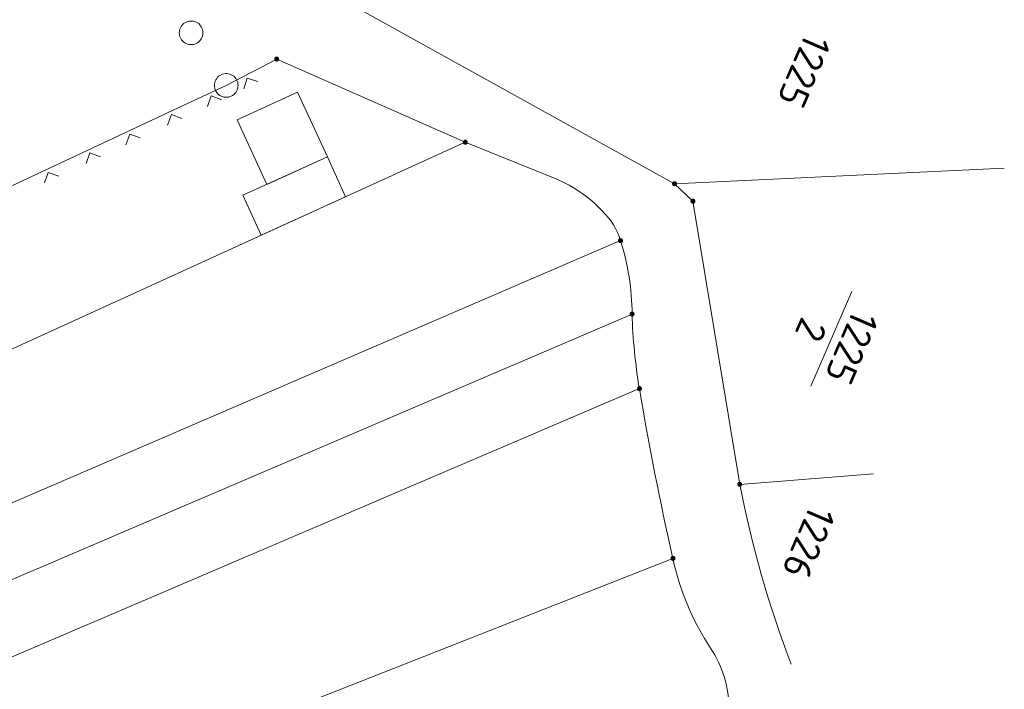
# Model space of a CAD drawing. Header units: metres. Extents: x 3425540 to 3446143, y 5432760 to 5444637.
# Tile 475 of 656: x 3436899 to 3436962, y 5443441 to 5443484. Entities that reach past the tile are written whole.
import ezdxf
from ezdxf.enums import TextEntityAlignment as Align

# ---------------------------------------------------------------- set-up
doc = ezdxf.new("R2010")
doc.units = ezdxf.units.M
doc.layers.add('B_Bestand', color=9, linetype='Continuous', lineweight=18)
doc.layers.add('B_Flurgrenzen', color=9, linetype='Continuous', lineweight=18)
doc.styles.get("Standard").update_dxf_attribs({"font": 'isocpeur.ttf'})

msp = doc.modelspace()

# ---------------------------------------------------------------- linework, layer by layer
at = {"layer": 'B_Bestand'}
for points in [[(3436913.002, 5443477.32), (3436916.826, 5443479.075), (3436918.708, 5443474.975)], [(3436918.708, 5443474.975), (3436914.884, 5443473.22), (3436913.002, 5443477.32)], [(3436913.371, 5443472.543), (3436918.708, 5443474.975), (3436919.858, 5443472.452)], [(3436919.858, 5443472.452), (3436914.521, 5443470.02), (3436913.371, 5443472.543)]]:
    msp.add_lwpolyline(points, dxfattribs=at)
at = {"layer": 'B_Flurgrenzen'}
for p, q in [((3436917.335, 5443486.209), (3436940.658, 5443473.278)), ((3436912.316, 5443479.494), (3436915.505, 5443481.158)), ((3436915.505, 5443481.158), (3436927.431, 5443475.904)), ((3436913.634, 5443479.956), (3436913.422, 5443479.281)), ((3436914.308, 5443479.744), (3436913.634, 5443479.956)), ((3436909.633, 5443478.235), (3436912.316, 5443479.494)), ((3436911.367, 5443478.827), (3436911.127, 5443478.162)), ((3436912.032, 5443478.587), (3436911.367, 5443478.827)), ((3436904.202, 5443475.685), (3436909.633, 5443478.235)), ((3436908.85, 5443477.646), (3436908.61, 5443476.981)), ((3436909.515, 5443477.406), (3436908.85, 5443477.646)), ((3436906.215, 5443476.409), (3436905.975, 5443475.744)), ((3436906.88, 5443476.169), (3436906.215, 5443476.409)), ((3436927.431, 5443475.904), (3436813.46, 5443423.956)), ((3436898.771, 5443473.135), (3436904.202, 5443475.685)), ((3436927.431, 5443475.904), (3436932.895, 5443473.694)), ((3436903.698, 5443475.227), (3436903.458, 5443474.562)), ((3436904.363, 5443474.987), (3436903.698, 5443475.227)), ((3436901.064, 5443473.99), (3436900.824, 5443473.325)), ((3436901.729, 5443473.75), (3436901.064, 5443473.99)), ((3436940.658, 5443473.278), (3436961.504, 5443474.253)), ((3436940.658, 5443473.278), (3436941.819, 5443472.174)), ((3436941.819, 5443472.174), (3436944.778, 5443454.263)), ((3436818.592, 5443418.533), (3436937.242, 5443469.677)), ((3436951.873, 5443466.463), (3436949.279, 5443460.469)), ((3436820.922, 5443414.893), (3436937.972, 5443465.03)), ((3436823.36, 5443411.071), (3436938.436, 5443460.317)), ((3436944.778, 5443454.263), (3436953.229, 5443454.938)), ((3436827.397, 5443405.047), (3436940.559, 5443449.578))]:
    msp.add_line(p, q, dxfattribs=at)
for points in [[(3436910.848, 5443482.822), (3436910.842, 5443482.916), (3436910.824, 5443483.005), (3436910.795, 5443483.1), (3436910.754, 5443483.182), (3436910.7, 5443483.259), (3436910.641, 5443483.336), (3436910.576, 5443483.401), (3436910.5, 5443483.454), (3436910.417, 5443483.501), (3436910.328, 5443483.531), (3436910.24, 5443483.554), (3436910.145, 5443483.566), (3436910.051, 5443483.566), (3436909.956, 5443483.554), (3436909.868, 5443483.531), (3436909.779, 5443483.501), (3436909.696, 5443483.454), (3436909.62, 5443483.401), (3436909.555, 5443483.336), (3436909.496, 5443483.259), (3436909.442, 5443483.182), (3436909.401, 5443483.1), (3436909.372, 5443483.005), (3436909.354, 5443482.916), (3436909.348, 5443482.822), (3436909.354, 5443482.728), (3436909.372, 5443482.639), (3436909.401, 5443482.544), (3436909.442, 5443482.462), (3436909.496, 5443482.385), (3436909.555, 5443482.308), (3436909.62, 5443482.243), (3436909.696, 5443482.19), (3436909.779, 5443482.143), (3436909.868, 5443482.113), (3436909.956, 5443482.09), (3436910.051, 5443482.078), (3436910.145, 5443482.078), (3436910.24, 5443482.09), (3436910.328, 5443482.113), (3436910.417, 5443482.143), (3436910.5, 5443482.19), (3436910.576, 5443482.243), (3436910.641, 5443482.308), (3436910.7, 5443482.385), (3436910.754, 5443482.462), (3436910.795, 5443482.544), (3436910.824, 5443482.639), (3436910.842, 5443482.728), (3436910.848, 5443482.822)], [(3436915.63, 5443481.158), (3436915.629, 5443481.174), (3436915.626, 5443481.189), (3436915.621, 5443481.204), (3436915.614, 5443481.218), (3436915.606, 5443481.232), (3436915.597, 5443481.244), (3436915.585, 5443481.254), (3436915.572, 5443481.263), (3436915.558, 5443481.271), (3436915.543, 5443481.277), (3436915.529, 5443481.281), (3436915.513, 5443481.283), (3436915.497, 5443481.283), (3436915.481, 5443481.281), (3436915.467, 5443481.277), (3436915.452, 5443481.271), (3436915.438, 5443481.263), (3436915.425, 5443481.254), (3436915.413, 5443481.244), (3436915.404, 5443481.232), (3436915.396, 5443481.218), (3436915.389, 5443481.204), (3436915.384, 5443481.189), (3436915.381, 5443481.174), (3436915.38, 5443481.158), (3436915.381, 5443481.142), (3436915.384, 5443481.127), (3436915.389, 5443481.112), (3436915.396, 5443481.098), (3436915.404, 5443481.084), (3436915.413, 5443481.072), (3436915.425, 5443481.062), (3436915.438, 5443481.053), (3436915.452, 5443481.045), (3436915.467, 5443481.039), (3436915.481, 5443481.035), (3436915.497, 5443481.033), (3436915.513, 5443481.033), (3436915.529, 5443481.035), (3436915.543, 5443481.039), (3436915.558, 5443481.045), (3436915.572, 5443481.053), (3436915.585, 5443481.062), (3436915.597, 5443481.072), (3436915.606, 5443481.084), (3436915.614, 5443481.098), (3436915.621, 5443481.112), (3436915.626, 5443481.127), (3436915.629, 5443481.142), (3436915.63, 5443481.158)], [(3436915.605, 5443481.158), (3436915.604, 5443481.172), (3436915.601, 5443481.186), (3436915.597, 5443481.198), (3436915.591, 5443481.211), (3436915.582, 5443481.223), (3436915.572, 5443481.233), (3436915.561, 5443481.242), (3436915.549, 5443481.249), (3436915.536, 5443481.253), (3436915.523, 5443481.256), (3436915.509, 5443481.258), (3436915.494, 5443481.257), (3436915.48, 5443481.255), (3436915.468, 5443481.252), (3436915.455, 5443481.245), (3436915.443, 5443481.237), (3436915.433, 5443481.228), (3436915.423, 5443481.217), (3436915.416, 5443481.205), (3436915.411, 5443481.192), (3436915.407, 5443481.179), (3436915.405, 5443481.165), (3436915.405, 5443481.151), (3436915.407, 5443481.137), (3436915.411, 5443481.124), (3436915.416, 5443481.111), (3436915.423, 5443481.099), (3436915.433, 5443481.088), (3436915.443, 5443481.079), (3436915.455, 5443481.071), (3436915.468, 5443481.064), (3436915.48, 5443481.061), (3436915.494, 5443481.059), (3436915.509, 5443481.058), (3436915.523, 5443481.06), (3436915.536, 5443481.063), (3436915.549, 5443481.067), (3436915.561, 5443481.074), (3436915.572, 5443481.083), (3436915.582, 5443481.093), (3436915.591, 5443481.105), (3436915.597, 5443481.118), (3436915.601, 5443481.13), (3436915.604, 5443481.144), (3436915.605, 5443481.158)], [(3436915.581, 5443481.158), (3436915.58, 5443481.17), (3436915.577, 5443481.182), (3436915.572, 5443481.193), (3436915.566, 5443481.203), (3436915.557, 5443481.213), (3436915.548, 5443481.22), (3436915.537, 5443481.227), (3436915.526, 5443481.231), (3436915.514, 5443481.233), (3436915.502, 5443481.234), (3436915.49, 5443481.232), (3436915.478, 5443481.229), (3436915.468, 5443481.224), (3436915.457, 5443481.217), (3436915.448, 5443481.208), (3436915.441, 5443481.198), (3436915.435, 5443481.188), (3436915.431, 5443481.176), (3436915.429, 5443481.164), (3436915.429, 5443481.152), (3436915.431, 5443481.14), (3436915.435, 5443481.128), (3436915.441, 5443481.118), (3436915.448, 5443481.108), (3436915.457, 5443481.099), (3436915.467, 5443481.092), (3436915.478, 5443481.087), (3436915.49, 5443481.084), (3436915.502, 5443481.082), (3436915.514, 5443481.083), (3436915.526, 5443481.085), (3436915.537, 5443481.089), (3436915.548, 5443481.096), (3436915.557, 5443481.103), (3436915.566, 5443481.113), (3436915.572, 5443481.123), (3436915.577, 5443481.134), (3436915.58, 5443481.146), (3436915.581, 5443481.158)], [(3436915.556, 5443481.158), (3436915.555, 5443481.168), (3436915.552, 5443481.178), (3436915.547, 5443481.187), (3436915.541, 5443481.194), (3436915.534, 5443481.2), (3436915.525, 5443481.205), (3436915.515, 5443481.208), (3436915.505, 5443481.209), (3436915.495, 5443481.208), (3436915.485, 5443481.205), (3436915.476, 5443481.2), (3436915.469, 5443481.194), (3436915.463, 5443481.187), (3436915.458, 5443481.178), (3436915.455, 5443481.168), (3436915.454, 5443481.158), (3436915.455, 5443481.148), (3436915.458, 5443481.138), (3436915.463, 5443481.129), (3436915.469, 5443481.122), (3436915.476, 5443481.116), (3436915.485, 5443481.111), (3436915.495, 5443481.108), (3436915.505, 5443481.107), (3436915.515, 5443481.108), (3436915.525, 5443481.111), (3436915.534, 5443481.116), (3436915.541, 5443481.122), (3436915.547, 5443481.129), (3436915.552, 5443481.138), (3436915.555, 5443481.148), (3436915.556, 5443481.158)], [(3436915.532, 5443481.158), (3436915.531, 5443481.165), (3436915.528, 5443481.172), (3436915.523, 5443481.178), (3436915.517, 5443481.182), (3436915.51, 5443481.184), (3436915.503, 5443481.185), (3436915.496, 5443481.183), (3436915.489, 5443481.18), (3436915.484, 5443481.175), (3436915.48, 5443481.169), (3436915.478, 5443481.162), (3436915.478, 5443481.154), (3436915.48, 5443481.147), (3436915.484, 5443481.141), (3436915.489, 5443481.136), (3436915.496, 5443481.133), (3436915.503, 5443481.131), (3436915.51, 5443481.132), (3436915.517, 5443481.134), (3436915.523, 5443481.138), (3436915.528, 5443481.144), (3436915.531, 5443481.151), (3436915.532, 5443481.158)], [(3436913.066, 5443479.494), (3436913.06, 5443479.588), (3436913.042, 5443479.677), (3436913.013, 5443479.772), (3436912.972, 5443479.854), (3436912.918, 5443479.931), (3436912.859, 5443480.008), (3436912.794, 5443480.073), (3436912.718, 5443480.126), (3436912.635, 5443480.173), (3436912.546, 5443480.203), (3436912.458, 5443480.226), (3436912.363, 5443480.238), (3436912.269, 5443480.238), (3436912.174, 5443480.226), (3436912.086, 5443480.203), (3436911.997, 5443480.173), (3436911.914, 5443480.126), (3436911.838, 5443480.073), (3436911.773, 5443480.008), (3436911.714, 5443479.931), (3436911.66, 5443479.854), (3436911.619, 5443479.772), (3436911.59, 5443479.677), (3436911.572, 5443479.588), (3436911.566, 5443479.494), (3436911.572, 5443479.4), (3436911.59, 5443479.311), (3436911.619, 5443479.216), (3436911.66, 5443479.134), (3436911.714, 5443479.057), (3436911.773, 5443478.98), (3436911.838, 5443478.915), (3436911.914, 5443478.862), (3436911.997, 5443478.815), (3436912.086, 5443478.785), (3436912.174, 5443478.762), (3436912.269, 5443478.75), (3436912.363, 5443478.75), (3436912.458, 5443478.762), (3436912.546, 5443478.785), (3436912.635, 5443478.815), (3436912.718, 5443478.862), (3436912.794, 5443478.915), (3436912.859, 5443478.98), (3436912.918, 5443479.057), (3436912.972, 5443479.134), (3436913.013, 5443479.216), (3436913.042, 5443479.311), (3436913.06, 5443479.4), (3436913.066, 5443479.494)], [(3436927.556, 5443475.904), (3436927.555, 5443475.92), (3436927.552, 5443475.935), (3436927.547, 5443475.95), (3436927.54, 5443475.964), (3436927.532, 5443475.978), (3436927.523, 5443475.99), (3436927.511, 5443476), (3436927.498, 5443476.009), (3436927.484, 5443476.017), (3436927.469, 5443476.023), (3436927.455, 5443476.027), (3436927.439, 5443476.029), (3436927.423, 5443476.029), (3436927.407, 5443476.027), (3436927.393, 5443476.023), (3436927.378, 5443476.017), (3436927.364, 5443476.009), (3436927.351, 5443476), (3436927.339, 5443475.99), (3436927.33, 5443475.978), (3436927.322, 5443475.964), (3436927.315, 5443475.95), (3436927.31, 5443475.935), (3436927.307, 5443475.92), (3436927.306, 5443475.904), (3436927.307, 5443475.888), (3436927.31, 5443475.873), (3436927.315, 5443475.858), (3436927.322, 5443475.844), (3436927.33, 5443475.83), (3436927.339, 5443475.818), (3436927.351, 5443475.808), (3436927.364, 5443475.799), (3436927.378, 5443475.791), (3436927.393, 5443475.785), (3436927.407, 5443475.781), (3436927.423, 5443475.779), (3436927.439, 5443475.779), (3436927.455, 5443475.781), (3436927.469, 5443475.785), (3436927.484, 5443475.791), (3436927.498, 5443475.799), (3436927.511, 5443475.808), (3436927.523, 5443475.818), (3436927.532, 5443475.83), (3436927.54, 5443475.844), (3436927.547, 5443475.858), (3436927.552, 5443475.873), (3436927.555, 5443475.888), (3436927.556, 5443475.904)], [(3436927.531, 5443475.904), (3436927.53, 5443475.918), (3436927.527, 5443475.932), (3436927.523, 5443475.944), (3436927.517, 5443475.957), (3436927.508, 5443475.969), (3436927.498, 5443475.979), (3436927.487, 5443475.988), (3436927.475, 5443475.995), (3436927.462, 5443475.999), (3436927.449, 5443476.002), (3436927.435, 5443476.004), (3436927.42, 5443476.003), (3436927.406, 5443476.001), (3436927.394, 5443475.998), (3436927.381, 5443475.991), (3436927.369, 5443475.983), (3436927.359, 5443475.974), (3436927.349, 5443475.963), (3436927.342, 5443475.951), (3436927.337, 5443475.938), (3436927.333, 5443475.925), (3436927.331, 5443475.911), (3436927.331, 5443475.897), (3436927.333, 5443475.883), (3436927.337, 5443475.87), (3436927.342, 5443475.857), (3436927.349, 5443475.845), (3436927.359, 5443475.834), (3436927.369, 5443475.825), (3436927.381, 5443475.817), (3436927.394, 5443475.81), (3436927.406, 5443475.807), (3436927.42, 5443475.805), (3436927.435, 5443475.804), (3436927.449, 5443475.806), (3436927.462, 5443475.809), (3436927.475, 5443475.813), (3436927.487, 5443475.82), (3436927.498, 5443475.829), (3436927.508, 5443475.839), (3436927.517, 5443475.851), (3436927.523, 5443475.864), (3436927.527, 5443475.876), (3436927.53, 5443475.89), (3436927.531, 5443475.904)], [(3436927.507, 5443475.904), (3436927.506, 5443475.916), (3436927.503, 5443475.928), (3436927.498, 5443475.939), (3436927.492, 5443475.949), (3436927.483, 5443475.959), (3436927.474, 5443475.966), (3436927.463, 5443475.973), (3436927.452, 5443475.977), (3436927.44, 5443475.979), (3436927.428, 5443475.98), (3436927.416, 5443475.978), (3436927.404, 5443475.975), (3436927.394, 5443475.97), (3436927.383, 5443475.963), (3436927.374, 5443475.954), (3436927.367, 5443475.944), (3436927.361, 5443475.934), (3436927.357, 5443475.922), (3436927.355, 5443475.91), (3436927.355, 5443475.898), (3436927.357, 5443475.886), (3436927.361, 5443475.874), (3436927.367, 5443475.864), (3436927.374, 5443475.854), (3436927.383, 5443475.845), (3436927.393, 5443475.838), (3436927.404, 5443475.833), (3436927.416, 5443475.83), (3436927.428, 5443475.828), (3436927.44, 5443475.829), (3436927.452, 5443475.831), (3436927.463, 5443475.835), (3436927.474, 5443475.842), (3436927.483, 5443475.849), (3436927.492, 5443475.859), (3436927.498, 5443475.869), (3436927.503, 5443475.88), (3436927.506, 5443475.892), (3436927.507, 5443475.904)], [(3436927.482, 5443475.904), (3436927.481, 5443475.914), (3436927.478, 5443475.924), (3436927.473, 5443475.933), (3436927.467, 5443475.94), (3436927.46, 5443475.946), (3436927.451, 5443475.951), (3436927.441, 5443475.954), (3436927.431, 5443475.955), (3436927.421, 5443475.954), (3436927.411, 5443475.951), (3436927.402, 5443475.946), (3436927.395, 5443475.94), (3436927.389, 5443475.933), (3436927.384, 5443475.924), (3436927.381, 5443475.914), (3436927.38, 5443475.904), (3436927.381, 5443475.894), (3436927.384, 5443475.884), (3436927.389, 5443475.875), (3436927.395, 5443475.868), (3436927.402, 5443475.862), (3436927.411, 5443475.857), (3436927.421, 5443475.854), (3436927.431, 5443475.853), (3436927.441, 5443475.854), (3436927.451, 5443475.857), (3436927.46, 5443475.862), (3436927.467, 5443475.868), (3436927.473, 5443475.875), (3436927.478, 5443475.884), (3436927.481, 5443475.894), (3436927.482, 5443475.904)], [(3436927.458, 5443475.904), (3436927.457, 5443475.911), (3436927.454, 5443475.918), (3436927.449, 5443475.924), (3436927.443, 5443475.928), (3436927.436, 5443475.93), (3436927.429, 5443475.931), (3436927.422, 5443475.929), (3436927.415, 5443475.926), (3436927.41, 5443475.921), (3436927.406, 5443475.915), (3436927.404, 5443475.908), (3436927.404, 5443475.9), (3436927.406, 5443475.893), (3436927.41, 5443475.887), (3436927.415, 5443475.882), (3436927.422, 5443475.879), (3436927.429, 5443475.877), (3436927.436, 5443475.878), (3436927.443, 5443475.88), (3436927.449, 5443475.884), (3436927.454, 5443475.89), (3436927.457, 5443475.897), (3436927.458, 5443475.904)], [(3436940.783, 5443473.278), (3436940.782, 5443473.294), (3436940.779, 5443473.309), (3436940.774, 5443473.324), (3436940.767, 5443473.338), (3436940.759, 5443473.352), (3436940.75, 5443473.364), (3436940.738, 5443473.374), (3436940.725, 5443473.383), (3436940.711, 5443473.391), (3436940.696, 5443473.397), (3436940.682, 5443473.401), (3436940.666, 5443473.403), (3436940.65, 5443473.403), (3436940.634, 5443473.401), (3436940.62, 5443473.397), (3436940.605, 5443473.391), (3436940.591, 5443473.383), (3436940.578, 5443473.374), (3436940.566, 5443473.364), (3436940.557, 5443473.352), (3436940.549, 5443473.338), (3436940.542, 5443473.324), (3436940.537, 5443473.309), (3436940.534, 5443473.294), (3436940.533, 5443473.278), (3436940.534, 5443473.262), (3436940.537, 5443473.247), (3436940.542, 5443473.232), (3436940.549, 5443473.218), (3436940.557, 5443473.204), (3436940.566, 5443473.192), (3436940.578, 5443473.182), (3436940.591, 5443473.173), (3436940.605, 5443473.165), (3436940.62, 5443473.159), (3436940.634, 5443473.155), (3436940.65, 5443473.153), (3436940.666, 5443473.153), (3436940.682, 5443473.155), (3436940.696, 5443473.159), (3436940.711, 5443473.165), (3436940.725, 5443473.173), (3436940.738, 5443473.182), (3436940.75, 5443473.192), (3436940.759, 5443473.204), (3436940.767, 5443473.218), (3436940.774, 5443473.232), (3436940.779, 5443473.247), (3436940.782, 5443473.262), (3436940.783, 5443473.278)], [(3436940.758, 5443473.278), (3436940.757, 5443473.292), (3436940.754, 5443473.306), (3436940.75, 5443473.318), (3436940.744, 5443473.331), (3436940.735, 5443473.343), (3436940.725, 5443473.353), (3436940.714, 5443473.362), (3436940.702, 5443473.369), (3436940.689, 5443473.373), (3436940.676, 5443473.376), (3436940.662, 5443473.378), (3436940.647, 5443473.377), (3436940.633, 5443473.375), (3436940.621, 5443473.372), (3436940.608, 5443473.365), (3436940.596, 5443473.357), (3436940.586, 5443473.348), (3436940.576, 5443473.337), (3436940.569, 5443473.325), (3436940.564, 5443473.312), (3436940.56, 5443473.299), (3436940.558, 5443473.285), (3436940.558, 5443473.271), (3436940.56, 5443473.257), (3436940.564, 5443473.244), (3436940.569, 5443473.231), (3436940.576, 5443473.219), (3436940.586, 5443473.208), (3436940.596, 5443473.199), (3436940.608, 5443473.191), (3436940.621, 5443473.184), (3436940.633, 5443473.181), (3436940.647, 5443473.179), (3436940.662, 5443473.178), (3436940.676, 5443473.18), (3436940.689, 5443473.183), (3436940.702, 5443473.187), (3436940.714, 5443473.194), (3436940.725, 5443473.203), (3436940.735, 5443473.213), (3436940.744, 5443473.225), (3436940.75, 5443473.238), (3436940.754, 5443473.25), (3436940.757, 5443473.264), (3436940.758, 5443473.278)], [(3436940.734, 5443473.278), (3436940.733, 5443473.29), (3436940.73, 5443473.302), (3436940.725, 5443473.313), (3436940.719, 5443473.323), (3436940.71, 5443473.333), (3436940.701, 5443473.34), (3436940.69, 5443473.347), (3436940.679, 5443473.351), (3436940.667, 5443473.353), (3436940.655, 5443473.354), (3436940.643, 5443473.352), (3436940.631, 5443473.349), (3436940.621, 5443473.344), (3436940.61, 5443473.337), (3436940.601, 5443473.328), (3436940.594, 5443473.318), (3436940.588, 5443473.308), (3436940.584, 5443473.296), (3436940.582, 5443473.284), (3436940.582, 5443473.272), (3436940.584, 5443473.26), (3436940.588, 5443473.248), (3436940.594, 5443473.238), (3436940.601, 5443473.228), (3436940.61, 5443473.219), (3436940.62, 5443473.212), (3436940.631, 5443473.207), (3436940.643, 5443473.204), (3436940.655, 5443473.202), (3436940.667, 5443473.203), (3436940.679, 5443473.205), (3436940.69, 5443473.209), (3436940.701, 5443473.216), (3436940.71, 5443473.223), (3436940.719, 5443473.233), (3436940.725, 5443473.243), (3436940.73, 5443473.254), (3436940.733, 5443473.266), (3436940.734, 5443473.278)], [(3436940.709, 5443473.278), (3436940.708, 5443473.288), (3436940.705, 5443473.298), (3436940.7, 5443473.307), (3436940.694, 5443473.314), (3436940.687, 5443473.32), (3436940.678, 5443473.325), (3436940.668, 5443473.328), (3436940.658, 5443473.329), (3436940.648, 5443473.328), (3436940.638, 5443473.325), (3436940.629, 5443473.32), (3436940.622, 5443473.314), (3436940.616, 5443473.307), (3436940.611, 5443473.298), (3436940.608, 5443473.288), (3436940.607, 5443473.278), (3436940.608, 5443473.268), (3436940.611, 5443473.258), (3436940.616, 5443473.249), (3436940.622, 5443473.242), (3436940.629, 5443473.236), (3436940.638, 5443473.231), (3436940.648, 5443473.228), (3436940.658, 5443473.227), (3436940.668, 5443473.228), (3436940.678, 5443473.231), (3436940.687, 5443473.236), (3436940.694, 5443473.242), (3436940.7, 5443473.249), (3436940.705, 5443473.258), (3436940.708, 5443473.268), (3436940.709, 5443473.278)], [(3436940.685, 5443473.278), (3436940.684, 5443473.285), (3436940.681, 5443473.292), (3436940.676, 5443473.298), (3436940.67, 5443473.302), (3436940.663, 5443473.304), (3436940.656, 5443473.305), (3436940.649, 5443473.303), (3436940.642, 5443473.3), (3436940.637, 5443473.295), (3436940.633, 5443473.289), (3436940.631, 5443473.282), (3436940.631, 5443473.274), (3436940.633, 5443473.267), (3436940.637, 5443473.261), (3436940.642, 5443473.256), (3436940.649, 5443473.253), (3436940.656, 5443473.251), (3436940.663, 5443473.252), (3436940.67, 5443473.254), (3436940.676, 5443473.258), (3436940.681, 5443473.264), (3436940.684, 5443473.271), (3436940.685, 5443473.278)], [(3436941.944, 5443472.174), (3436941.943, 5443472.19), (3436941.94, 5443472.205), (3436941.935, 5443472.22), (3436941.928, 5443472.234), (3436941.92, 5443472.248), (3436941.911, 5443472.26), (3436941.899, 5443472.27), (3436941.886, 5443472.279), (3436941.872, 5443472.287), (3436941.857, 5443472.293), (3436941.843, 5443472.297), (3436941.827, 5443472.299), (3436941.811, 5443472.299), (3436941.795, 5443472.297), (3436941.781, 5443472.293), (3436941.766, 5443472.287), (3436941.752, 5443472.279), (3436941.739, 5443472.27), (3436941.727, 5443472.26), (3436941.718, 5443472.248), (3436941.71, 5443472.234), (3436941.703, 5443472.22), (3436941.698, 5443472.205), (3436941.695, 5443472.19), (3436941.694, 5443472.174), (3436941.695, 5443472.158), (3436941.698, 5443472.143), (3436941.703, 5443472.128), (3436941.71, 5443472.114), (3436941.718, 5443472.1), (3436941.727, 5443472.088), (3436941.739, 5443472.078), (3436941.752, 5443472.069), (3436941.766, 5443472.061), (3436941.781, 5443472.055), (3436941.795, 5443472.051), (3436941.811, 5443472.049), (3436941.827, 5443472.049), (3436941.843, 5443472.051), (3436941.857, 5443472.055), (3436941.872, 5443472.061), (3436941.886, 5443472.069), (3436941.899, 5443472.078), (3436941.911, 5443472.088), (3436941.92, 5443472.1), (3436941.928, 5443472.114), (3436941.935, 5443472.128), (3436941.94, 5443472.143), (3436941.943, 5443472.158), (3436941.944, 5443472.174)], [(3436941.919, 5443472.174), (3436941.918, 5443472.188), (3436941.915, 5443472.202), (3436941.911, 5443472.214), (3436941.905, 5443472.227), (3436941.896, 5443472.239), (3436941.886, 5443472.249), (3436941.875, 5443472.258), (3436941.863, 5443472.265), (3436941.85, 5443472.269), (3436941.837, 5443472.272), (3436941.823, 5443472.274), (3436941.808, 5443472.273), (3436941.794, 5443472.271), (3436941.782, 5443472.268), (3436941.769, 5443472.261), (3436941.757, 5443472.253), (3436941.747, 5443472.244), (3436941.737, 5443472.233), (3436941.73, 5443472.221), (3436941.725, 5443472.208), (3436941.721, 5443472.195), (3436941.719, 5443472.181), (3436941.719, 5443472.167), (3436941.721, 5443472.153), (3436941.725, 5443472.14), (3436941.73, 5443472.127), (3436941.737, 5443472.115), (3436941.747, 5443472.104), (3436941.757, 5443472.095), (3436941.769, 5443472.087), (3436941.782, 5443472.08), (3436941.794, 5443472.077), (3436941.808, 5443472.075), (3436941.823, 5443472.074), (3436941.837, 5443472.076), (3436941.85, 5443472.079), (3436941.863, 5443472.083), (3436941.875, 5443472.09), (3436941.886, 5443472.099), (3436941.896, 5443472.109), (3436941.905, 5443472.121), (3436941.911, 5443472.134), (3436941.915, 5443472.146), (3436941.918, 5443472.16), (3436941.919, 5443472.174)], [(3436941.895, 5443472.174), (3436941.894, 5443472.186), (3436941.891, 5443472.198), (3436941.886, 5443472.209), (3436941.88, 5443472.219), (3436941.871, 5443472.229), (3436941.862, 5443472.236), (3436941.851, 5443472.243), (3436941.84, 5443472.247), (3436941.828, 5443472.249), (3436941.816, 5443472.25), (3436941.804, 5443472.248), (3436941.792, 5443472.245), (3436941.782, 5443472.24), (3436941.771, 5443472.233), (3436941.762, 5443472.224), (3436941.755, 5443472.214), (3436941.749, 5443472.204), (3436941.745, 5443472.192), (3436941.743, 5443472.18), (3436941.743, 5443472.168), (3436941.745, 5443472.156), (3436941.749, 5443472.144), (3436941.755, 5443472.134), (3436941.762, 5443472.124), (3436941.771, 5443472.115), (3436941.781, 5443472.108), (3436941.792, 5443472.103), (3436941.804, 5443472.1), (3436941.816, 5443472.098), (3436941.828, 5443472.099), (3436941.84, 5443472.101), (3436941.851, 5443472.105), (3436941.862, 5443472.112), (3436941.871, 5443472.119), (3436941.88, 5443472.129), (3436941.886, 5443472.139), (3436941.891, 5443472.15), (3436941.894, 5443472.162), (3436941.895, 5443472.174)], [(3436941.87, 5443472.174), (3436941.869, 5443472.184), (3436941.866, 5443472.194), (3436941.861, 5443472.203), (3436941.855, 5443472.21), (3436941.848, 5443472.216), (3436941.839, 5443472.221), (3436941.829, 5443472.224), (3436941.819, 5443472.225), (3436941.809, 5443472.224), (3436941.799, 5443472.221), (3436941.79, 5443472.216), (3436941.783, 5443472.21), (3436941.777, 5443472.203), (3436941.772, 5443472.194), (3436941.769, 5443472.184), (3436941.768, 5443472.174), (3436941.769, 5443472.164), (3436941.772, 5443472.154), (3436941.777, 5443472.145), (3436941.783, 5443472.138), (3436941.79, 5443472.132), (3436941.799, 5443472.127), (3436941.809, 5443472.124), (3436941.819, 5443472.123), (3436941.829, 5443472.124), (3436941.839, 5443472.127), (3436941.848, 5443472.132), (3436941.855, 5443472.138), (3436941.861, 5443472.145), (3436941.866, 5443472.154), (3436941.869, 5443472.164), (3436941.87, 5443472.174)], [(3436941.846, 5443472.174), (3436941.845, 5443472.181), (3436941.842, 5443472.188), (3436941.837, 5443472.194), (3436941.831, 5443472.198), (3436941.824, 5443472.2), (3436941.817, 5443472.201), (3436941.81, 5443472.199), (3436941.803, 5443472.196), (3436941.798, 5443472.191), (3436941.794, 5443472.185), (3436941.792, 5443472.178), (3436941.792, 5443472.17), (3436941.794, 5443472.163), (3436941.798, 5443472.157), (3436941.803, 5443472.152), (3436941.81, 5443472.149), (3436941.817, 5443472.147), (3436941.824, 5443472.148), (3436941.831, 5443472.15), (3436941.837, 5443472.154), (3436941.842, 5443472.16), (3436941.845, 5443472.167), (3436941.846, 5443472.174)], [(3436937.367, 5443469.677), (3436937.366, 5443469.693), (3436937.363, 5443469.708), (3436937.358, 5443469.723), (3436937.351, 5443469.737), (3436937.343, 5443469.751), (3436937.334, 5443469.763), (3436937.322, 5443469.773), (3436937.309, 5443469.782), (3436937.295, 5443469.79), (3436937.28, 5443469.796), (3436937.266, 5443469.8), (3436937.25, 5443469.802), (3436937.234, 5443469.802), (3436937.218, 5443469.8), (3436937.204, 5443469.796), (3436937.189, 5443469.79), (3436937.175, 5443469.782), (3436937.162, 5443469.773), (3436937.15, 5443469.763), (3436937.141, 5443469.751), (3436937.133, 5443469.737), (3436937.126, 5443469.723), (3436937.121, 5443469.708), (3436937.118, 5443469.693), (3436937.117, 5443469.677), (3436937.118, 5443469.661), (3436937.121, 5443469.646), (3436937.126, 5443469.631), (3436937.133, 5443469.617), (3436937.141, 5443469.603), (3436937.15, 5443469.591), (3436937.162, 5443469.581), (3436937.175, 5443469.572), (3436937.189, 5443469.564), (3436937.204, 5443469.558), (3436937.218, 5443469.554), (3436937.234, 5443469.552), (3436937.25, 5443469.552), (3436937.266, 5443469.554), (3436937.28, 5443469.558), (3436937.295, 5443469.564), (3436937.309, 5443469.572), (3436937.322, 5443469.581), (3436937.334, 5443469.591), (3436937.343, 5443469.603), (3436937.351, 5443469.617), (3436937.358, 5443469.631), (3436937.363, 5443469.646), (3436937.366, 5443469.661), (3436937.367, 5443469.677)], [(3436937.342, 5443469.677), (3436937.341, 5443469.691), (3436937.338, 5443469.705), (3436937.334, 5443469.717), (3436937.328, 5443469.73), (3436937.319, 5443469.742), (3436937.309, 5443469.752), (3436937.298, 5443469.761), (3436937.286, 5443469.768), (3436937.273, 5443469.772), (3436937.26, 5443469.775), (3436937.246, 5443469.777), (3436937.231, 5443469.776), (3436937.217, 5443469.774), (3436937.205, 5443469.771), (3436937.192, 5443469.764), (3436937.18, 5443469.756), (3436937.17, 5443469.747), (3436937.16, 5443469.736), (3436937.153, 5443469.724), (3436937.148, 5443469.711), (3436937.144, 5443469.698), (3436937.142, 5443469.684), (3436937.142, 5443469.67), (3436937.144, 5443469.656), (3436937.148, 5443469.643), (3436937.153, 5443469.63), (3436937.16, 5443469.618), (3436937.17, 5443469.607), (3436937.18, 5443469.598), (3436937.192, 5443469.59), (3436937.205, 5443469.583), (3436937.217, 5443469.58), (3436937.231, 5443469.578), (3436937.246, 5443469.577), (3436937.26, 5443469.579), (3436937.273, 5443469.582), (3436937.286, 5443469.586), (3436937.298, 5443469.593), (3436937.309, 5443469.602), (3436937.319, 5443469.612), (3436937.328, 5443469.624), (3436937.334, 5443469.637), (3436937.338, 5443469.649), (3436937.341, 5443469.663), (3436937.342, 5443469.677)], [(3436937.318, 5443469.677), (3436937.317, 5443469.689), (3436937.314, 5443469.701), (3436937.309, 5443469.712), (3436937.303, 5443469.722), (3436937.294, 5443469.732), (3436937.285, 5443469.739), (3436937.274, 5443469.746), (3436937.263, 5443469.75), (3436937.251, 5443469.752), (3436937.239, 5443469.753), (3436937.227, 5443469.751), (3436937.215, 5443469.748), (3436937.205, 5443469.743), (3436937.194, 5443469.736), (3436937.185, 5443469.727), (3436937.178, 5443469.717), (3436937.172, 5443469.707), (3436937.168, 5443469.695), (3436937.166, 5443469.683), (3436937.166, 5443469.671), (3436937.168, 5443469.659), (3436937.172, 5443469.647), (3436937.178, 5443469.637), (3436937.185, 5443469.627), (3436937.194, 5443469.618), (3436937.204, 5443469.611), (3436937.215, 5443469.606), (3436937.227, 5443469.603), (3436937.239, 5443469.601), (3436937.251, 5443469.602), (3436937.263, 5443469.604), (3436937.274, 5443469.608), (3436937.285, 5443469.615), (3436937.294, 5443469.622), (3436937.303, 5443469.632), (3436937.309, 5443469.642), (3436937.314, 5443469.653), (3436937.317, 5443469.665), (3436937.318, 5443469.677)], [(3436937.293, 5443469.677), (3436937.292, 5443469.687), (3436937.289, 5443469.697), (3436937.284, 5443469.706), (3436937.278, 5443469.713), (3436937.271, 5443469.719), (3436937.262, 5443469.724), (3436937.252, 5443469.727), (3436937.242, 5443469.728), (3436937.232, 5443469.727), (3436937.222, 5443469.724), (3436937.213, 5443469.719), (3436937.206, 5443469.713), (3436937.2, 5443469.706), (3436937.195, 5443469.697), (3436937.192, 5443469.687), (3436937.191, 5443469.677), (3436937.192, 5443469.667), (3436937.195, 5443469.657), (3436937.2, 5443469.648), (3436937.206, 5443469.641), (3436937.213, 5443469.635), (3436937.222, 5443469.63), (3436937.232, 5443469.627), (3436937.242, 5443469.626), (3436937.252, 5443469.627), (3436937.262, 5443469.63), (3436937.271, 5443469.635), (3436937.278, 5443469.641), (3436937.284, 5443469.648), (3436937.289, 5443469.657), (3436937.292, 5443469.667), (3436937.293, 5443469.677)], [(3436937.269, 5443469.677), (3436937.268, 5443469.684), (3436937.265, 5443469.691), (3436937.26, 5443469.697), (3436937.254, 5443469.701), (3436937.247, 5443469.703), (3436937.24, 5443469.704), (3436937.233, 5443469.702), (3436937.226, 5443469.699), (3436937.221, 5443469.694), (3436937.217, 5443469.688), (3436937.215, 5443469.681), (3436937.215, 5443469.673), (3436937.217, 5443469.666), (3436937.221, 5443469.66), (3436937.226, 5443469.655), (3436937.233, 5443469.652), (3436937.24, 5443469.65), (3436937.247, 5443469.651), (3436937.254, 5443469.653), (3436937.26, 5443469.657), (3436937.265, 5443469.663), (3436937.268, 5443469.67), (3436937.269, 5443469.677)], [(3436938.097, 5443465.03), (3436938.096, 5443465.046), (3436938.093, 5443465.061), (3436938.088, 5443465.076), (3436938.081, 5443465.09), (3436938.073, 5443465.104), (3436938.064, 5443465.116), (3436938.052, 5443465.126), (3436938.039, 5443465.135), (3436938.025, 5443465.143), (3436938.01, 5443465.149), (3436937.996, 5443465.153), (3436937.98, 5443465.155), (3436937.964, 5443465.155), (3436937.948, 5443465.153), (3436937.934, 5443465.149), (3436937.919, 5443465.143), (3436937.905, 5443465.135), (3436937.892, 5443465.126), (3436937.88, 5443465.116), (3436937.871, 5443465.104), (3436937.863, 5443465.09), (3436937.856, 5443465.076), (3436937.851, 5443465.061), (3436937.848, 5443465.046), (3436937.847, 5443465.03), (3436937.848, 5443465.014), (3436937.851, 5443464.999), (3436937.856, 5443464.984), (3436937.863, 5443464.97), (3436937.871, 5443464.956), (3436937.88, 5443464.944), (3436937.892, 5443464.934), (3436937.905, 5443464.925), (3436937.919, 5443464.917), (3436937.934, 5443464.911), (3436937.948, 5443464.907), (3436937.964, 5443464.905), (3436937.98, 5443464.905), (3436937.996, 5443464.907), (3436938.01, 5443464.911), (3436938.025, 5443464.917), (3436938.039, 5443464.925), (3436938.052, 5443464.934), (3436938.064, 5443464.944), (3436938.073, 5443464.956), (3436938.081, 5443464.97), (3436938.088, 5443464.984), (3436938.093, 5443464.999), (3436938.096, 5443465.014), (3436938.097, 5443465.03)], [(3436938.072, 5443465.03), (3436938.071, 5443465.044), (3436938.068, 5443465.058), (3436938.064, 5443465.07), (3436938.058, 5443465.083), (3436938.049, 5443465.095), (3436938.039, 5443465.105), (3436938.028, 5443465.114), (3436938.016, 5443465.121), (3436938.003, 5443465.125), (3436937.99, 5443465.128), (3436937.976, 5443465.13), (3436937.961, 5443465.129), (3436937.947, 5443465.127), (3436937.935, 5443465.124), (3436937.922, 5443465.117), (3436937.91, 5443465.109), (3436937.9, 5443465.1), (3436937.89, 5443465.089), (3436937.883, 5443465.077), (3436937.878, 5443465.064), (3436937.874, 5443465.051), (3436937.872, 5443465.037), (3436937.872, 5443465.023), (3436937.874, 5443465.009), (3436937.878, 5443464.996), (3436937.883, 5443464.983), (3436937.89, 5443464.971), (3436937.9, 5443464.96), (3436937.91, 5443464.951), (3436937.922, 5443464.943), (3436937.935, 5443464.936), (3436937.947, 5443464.933), (3436937.961, 5443464.931), (3436937.976, 5443464.93), (3436937.99, 5443464.932), (3436938.003, 5443464.935), (3436938.016, 5443464.939), (3436938.028, 5443464.946), (3436938.039, 5443464.955), (3436938.049, 5443464.965), (3436938.058, 5443464.977), (3436938.064, 5443464.99), (3436938.068, 5443465.002), (3436938.071, 5443465.016), (3436938.072, 5443465.03)], [(3436938.048, 5443465.03), (3436938.047, 5443465.042), (3436938.044, 5443465.054), (3436938.039, 5443465.065), (3436938.033, 5443465.075), (3436938.024, 5443465.085), (3436938.015, 5443465.092), (3436938.004, 5443465.099), (3436937.993, 5443465.103), (3436937.981, 5443465.105), (3436937.969, 5443465.106), (3436937.957, 5443465.104), (3436937.945, 5443465.101), (3436937.935, 5443465.096), (3436937.924, 5443465.089), (3436937.915, 5443465.08), (3436937.908, 5443465.07), (3436937.902, 5443465.06), (3436937.898, 5443465.048), (3436937.896, 5443465.036), (3436937.896, 5443465.024), (3436937.898, 5443465.012), (3436937.902, 5443465), (3436937.908, 5443464.99), (3436937.915, 5443464.98), (3436937.924, 5443464.971), (3436937.934, 5443464.964), (3436937.945, 5443464.959), (3436937.957, 5443464.956), (3436937.969, 5443464.954), (3436937.981, 5443464.955), (3436937.993, 5443464.957), (3436938.004, 5443464.961), (3436938.015, 5443464.968), (3436938.024, 5443464.975), (3436938.033, 5443464.985), (3436938.039, 5443464.995), (3436938.044, 5443465.006), (3436938.047, 5443465.018), (3436938.048, 5443465.03)], [(3436938.023, 5443465.03), (3436938.022, 5443465.04), (3436938.019, 5443465.05), (3436938.014, 5443465.059), (3436938.008, 5443465.066), (3436938.001, 5443465.072), (3436937.992, 5443465.077), (3436937.982, 5443465.08), (3436937.972, 5443465.081), (3436937.962, 5443465.08), (3436937.952, 5443465.077), (3436937.943, 5443465.072), (3436937.936, 5443465.066), (3436937.93, 5443465.059), (3436937.925, 5443465.05), (3436937.922, 5443465.04), (3436937.921, 5443465.03), (3436937.922, 5443465.02), (3436937.925, 5443465.01), (3436937.93, 5443465.001), (3436937.936, 5443464.994), (3436937.943, 5443464.988), (3436937.952, 5443464.983), (3436937.962, 5443464.98), (3436937.972, 5443464.979), (3436937.982, 5443464.98), (3436937.992, 5443464.983), (3436938.001, 5443464.988), (3436938.008, 5443464.994), (3436938.014, 5443465.001), (3436938.019, 5443465.01), (3436938.022, 5443465.02), (3436938.023, 5443465.03)], [(3436937.999, 5443465.03), (3436937.998, 5443465.037), (3436937.995, 5443465.044), (3436937.99, 5443465.05), (3436937.984, 5443465.054), (3436937.977, 5443465.056), (3436937.97, 5443465.057), (3436937.963, 5443465.055), (3436937.956, 5443465.052), (3436937.951, 5443465.047), (3436937.947, 5443465.041), (3436937.945, 5443465.034), (3436937.945, 5443465.026), (3436937.947, 5443465.019), (3436937.951, 5443465.013), (3436937.956, 5443465.008), (3436937.963, 5443465.005), (3436937.97, 5443465.003), (3436937.977, 5443465.004), (3436937.984, 5443465.006), (3436937.99, 5443465.01), (3436937.995, 5443465.016), (3436937.998, 5443465.023), (3436937.999, 5443465.03)], [(3436938.561, 5443460.317), (3436938.56, 5443460.333), (3436938.557, 5443460.348), (3436938.552, 5443460.363), (3436938.545, 5443460.377), (3436938.537, 5443460.391), (3436938.528, 5443460.403), (3436938.516, 5443460.413), (3436938.503, 5443460.422), (3436938.489, 5443460.43), (3436938.474, 5443460.436), (3436938.46, 5443460.44), (3436938.444, 5443460.442), (3436938.428, 5443460.442), (3436938.412, 5443460.44), (3436938.398, 5443460.436), (3436938.383, 5443460.43), (3436938.369, 5443460.422), (3436938.356, 5443460.413), (3436938.344, 5443460.403), (3436938.335, 5443460.391), (3436938.327, 5443460.377), (3436938.32, 5443460.363), (3436938.315, 5443460.348), (3436938.312, 5443460.333), (3436938.311, 5443460.317), (3436938.312, 5443460.301), (3436938.315, 5443460.286), (3436938.32, 5443460.271), (3436938.327, 5443460.257), (3436938.335, 5443460.243), (3436938.344, 5443460.231), (3436938.356, 5443460.221), (3436938.369, 5443460.212), (3436938.383, 5443460.204), (3436938.398, 5443460.198), (3436938.412, 5443460.194), (3436938.428, 5443460.192), (3436938.444, 5443460.192), (3436938.46, 5443460.194), (3436938.474, 5443460.198), (3436938.489, 5443460.204), (3436938.503, 5443460.212), (3436938.516, 5443460.221), (3436938.528, 5443460.231), (3436938.537, 5443460.243), (3436938.545, 5443460.257), (3436938.552, 5443460.271), (3436938.557, 5443460.286), (3436938.56, 5443460.301), (3436938.561, 5443460.317)], [(3436938.536, 5443460.317), (3436938.535, 5443460.331), (3436938.532, 5443460.345), (3436938.528, 5443460.357), (3436938.522, 5443460.37), (3436938.513, 5443460.382), (3436938.503, 5443460.392), (3436938.492, 5443460.401), (3436938.48, 5443460.408), (3436938.467, 5443460.412), (3436938.454, 5443460.415), (3436938.44, 5443460.417), (3436938.425, 5443460.416), (3436938.411, 5443460.414), (3436938.399, 5443460.411), (3436938.386, 5443460.404), (3436938.374, 5443460.396), (3436938.364, 5443460.387), (3436938.354, 5443460.376), (3436938.347, 5443460.364), (3436938.342, 5443460.351), (3436938.338, 5443460.338), (3436938.336, 5443460.324), (3436938.336, 5443460.31), (3436938.338, 5443460.296), (3436938.342, 5443460.283), (3436938.347, 5443460.27), (3436938.354, 5443460.258), (3436938.364, 5443460.247), (3436938.374, 5443460.238), (3436938.386, 5443460.23), (3436938.399, 5443460.223), (3436938.411, 5443460.22), (3436938.425, 5443460.218), (3436938.44, 5443460.217), (3436938.454, 5443460.219), (3436938.467, 5443460.222), (3436938.48, 5443460.226), (3436938.492, 5443460.233), (3436938.503, 5443460.242), (3436938.513, 5443460.252), (3436938.522, 5443460.264), (3436938.528, 5443460.277), (3436938.532, 5443460.289), (3436938.535, 5443460.303), (3436938.536, 5443460.317)], [(3436938.512, 5443460.317), (3436938.511, 5443460.329), (3436938.508, 5443460.341), (3436938.503, 5443460.352), (3436938.497, 5443460.362), (3436938.488, 5443460.372), (3436938.479, 5443460.379), (3436938.468, 5443460.386), (3436938.457, 5443460.39), (3436938.445, 5443460.392), (3436938.433, 5443460.393), (3436938.421, 5443460.391), (3436938.409, 5443460.388), (3436938.399, 5443460.383), (3436938.388, 5443460.376), (3436938.379, 5443460.367), (3436938.372, 5443460.357), (3436938.366, 5443460.347), (3436938.362, 5443460.335), (3436938.36, 5443460.323), (3436938.36, 5443460.311), (3436938.362, 5443460.299), (3436938.366, 5443460.287), (3436938.372, 5443460.277), (3436938.379, 5443460.267), (3436938.388, 5443460.258), (3436938.398, 5443460.251), (3436938.409, 5443460.246), (3436938.421, 5443460.243), (3436938.433, 5443460.241), (3436938.445, 5443460.242), (3436938.457, 5443460.244), (3436938.468, 5443460.248), (3436938.479, 5443460.255), (3436938.488, 5443460.262), (3436938.497, 5443460.272), (3436938.503, 5443460.282), (3436938.508, 5443460.293), (3436938.511, 5443460.305), (3436938.512, 5443460.317)], [(3436938.487, 5443460.317), (3436938.486, 5443460.327), (3436938.483, 5443460.337), (3436938.478, 5443460.346), (3436938.472, 5443460.353), (3436938.465, 5443460.359), (3436938.456, 5443460.364), (3436938.446, 5443460.367), (3436938.436, 5443460.368), (3436938.426, 5443460.367), (3436938.416, 5443460.364), (3436938.407, 5443460.359), (3436938.4, 5443460.353), (3436938.394, 5443460.346), (3436938.389, 5443460.337), (3436938.386, 5443460.327), (3436938.385, 5443460.317), (3436938.386, 5443460.307), (3436938.389, 5443460.297), (3436938.394, 5443460.288), (3436938.4, 5443460.281), (3436938.407, 5443460.275), (3436938.416, 5443460.27), (3436938.426, 5443460.267), (3436938.436, 5443460.266), (3436938.446, 5443460.267), (3436938.456, 5443460.27), (3436938.465, 5443460.275), (3436938.472, 5443460.281), (3436938.478, 5443460.288), (3436938.483, 5443460.297), (3436938.486, 5443460.307), (3436938.487, 5443460.317)], [(3436938.463, 5443460.317), (3436938.462, 5443460.324), (3436938.459, 5443460.331), (3436938.454, 5443460.337), (3436938.448, 5443460.341), (3436938.441, 5443460.343), (3436938.434, 5443460.344), (3436938.427, 5443460.342), (3436938.42, 5443460.339), (3436938.415, 5443460.334), (3436938.411, 5443460.328), (3436938.409, 5443460.321), (3436938.409, 5443460.313), (3436938.411, 5443460.306), (3436938.415, 5443460.3), (3436938.42, 5443460.295), (3436938.427, 5443460.292), (3436938.434, 5443460.29), (3436938.441, 5443460.291), (3436938.448, 5443460.293), (3436938.454, 5443460.297), (3436938.459, 5443460.303), (3436938.462, 5443460.31), (3436938.463, 5443460.317)], [(3436944.903, 5443454.263), (3436944.902, 5443454.279), (3436944.899, 5443454.294), (3436944.894, 5443454.309), (3436944.887, 5443454.323), (3436944.879, 5443454.337), (3436944.87, 5443454.349), (3436944.858, 5443454.359), (3436944.845, 5443454.368), (3436944.831, 5443454.376), (3436944.816, 5443454.382), (3436944.802, 5443454.386), (3436944.786, 5443454.388), (3436944.77, 5443454.388), (3436944.754, 5443454.386), (3436944.74, 5443454.382), (3436944.725, 5443454.376), (3436944.711, 5443454.368), (3436944.698, 5443454.359), (3436944.686, 5443454.349), (3436944.677, 5443454.337), (3436944.669, 5443454.323), (3436944.662, 5443454.309), (3436944.657, 5443454.294), (3436944.654, 5443454.279), (3436944.653, 5443454.263), (3436944.654, 5443454.247), (3436944.657, 5443454.232), (3436944.662, 5443454.217), (3436944.669, 5443454.203), (3436944.677, 5443454.189), (3436944.686, 5443454.177), (3436944.698, 5443454.167), (3436944.711, 5443454.158), (3436944.725, 5443454.15), (3436944.74, 5443454.144), (3436944.754, 5443454.14), (3436944.77, 5443454.138), (3436944.786, 5443454.138), (3436944.802, 5443454.14), (3436944.816, 5443454.144), (3436944.831, 5443454.15), (3436944.845, 5443454.158), (3436944.858, 5443454.167), (3436944.87, 5443454.177), (3436944.879, 5443454.189), (3436944.887, 5443454.203), (3436944.894, 5443454.217), (3436944.899, 5443454.232), (3436944.902, 5443454.247), (3436944.903, 5443454.263)], [(3436944.878, 5443454.263), (3436944.877, 5443454.277), (3436944.874, 5443454.291), (3436944.87, 5443454.303), (3436944.864, 5443454.316), (3436944.855, 5443454.328), (3436944.845, 5443454.338), (3436944.834, 5443454.347), (3436944.822, 5443454.354), (3436944.809, 5443454.358), (3436944.796, 5443454.361), (3436944.782, 5443454.363), (3436944.767, 5443454.362), (3436944.753, 5443454.36), (3436944.741, 5443454.357), (3436944.728, 5443454.35), (3436944.716, 5443454.342), (3436944.706, 5443454.333), (3436944.696, 5443454.322), (3436944.689, 5443454.31), (3436944.684, 5443454.297), (3436944.68, 5443454.284), (3436944.678, 5443454.27), (3436944.678, 5443454.256), (3436944.68, 5443454.242), (3436944.684, 5443454.229), (3436944.689, 5443454.216), (3436944.696, 5443454.204), (3436944.706, 5443454.193), (3436944.716, 5443454.184), (3436944.728, 5443454.176), (3436944.741, 5443454.169), (3436944.753, 5443454.166), (3436944.767, 5443454.164), (3436944.782, 5443454.163), (3436944.796, 5443454.165), (3436944.809, 5443454.168), (3436944.822, 5443454.172), (3436944.834, 5443454.179), (3436944.845, 5443454.188), (3436944.855, 5443454.198), (3436944.864, 5443454.21), (3436944.87, 5443454.223), (3436944.874, 5443454.235), (3436944.877, 5443454.249), (3436944.878, 5443454.263)], [(3436944.854, 5443454.263), (3436944.853, 5443454.275), (3436944.85, 5443454.287), (3436944.845, 5443454.298), (3436944.839, 5443454.308), (3436944.83, 5443454.318), (3436944.821, 5443454.325), (3436944.81, 5443454.332), (3436944.799, 5443454.336), (3436944.787, 5443454.338), (3436944.775, 5443454.339), (3436944.763, 5443454.337), (3436944.751, 5443454.334), (3436944.741, 5443454.329), (3436944.73, 5443454.322), (3436944.721, 5443454.313), (3436944.714, 5443454.303), (3436944.708, 5443454.293), (3436944.704, 5443454.281), (3436944.702, 5443454.269), (3436944.702, 5443454.257), (3436944.704, 5443454.245), (3436944.708, 5443454.233), (3436944.714, 5443454.223), (3436944.721, 5443454.213), (3436944.73, 5443454.204), (3436944.74, 5443454.197), (3436944.751, 5443454.192), (3436944.763, 5443454.189), (3436944.775, 5443454.187), (3436944.787, 5443454.188), (3436944.799, 5443454.19), (3436944.81, 5443454.194), (3436944.821, 5443454.201), (3436944.83, 5443454.208), (3436944.839, 5443454.218), (3436944.845, 5443454.228), (3436944.85, 5443454.239), (3436944.853, 5443454.251), (3436944.854, 5443454.263)], [(3436944.829, 5443454.263), (3436944.828, 5443454.273), (3436944.825, 5443454.283), (3436944.82, 5443454.292), (3436944.814, 5443454.299), (3436944.807, 5443454.305), (3436944.798, 5443454.31), (3436944.788, 5443454.313), (3436944.778, 5443454.314), (3436944.768, 5443454.313), (3436944.758, 5443454.31), (3436944.749, 5443454.305), (3436944.742, 5443454.299), (3436944.736, 5443454.292), (3436944.731, 5443454.283), (3436944.728, 5443454.273), (3436944.727, 5443454.263), (3436944.728, 5443454.253), (3436944.731, 5443454.243), (3436944.736, 5443454.234), (3436944.742, 5443454.227), (3436944.749, 5443454.221), (3436944.758, 5443454.216), (3436944.768, 5443454.213), (3436944.778, 5443454.212), (3436944.788, 5443454.213), (3436944.798, 5443454.216), (3436944.807, 5443454.221), (3436944.814, 5443454.227), (3436944.82, 5443454.234), (3436944.825, 5443454.243), (3436944.828, 5443454.253), (3436944.829, 5443454.263)], [(3436944.805, 5443454.263), (3436944.804, 5443454.27), (3436944.801, 5443454.277), (3436944.796, 5443454.283), (3436944.79, 5443454.287), (3436944.783, 5443454.289), (3436944.776, 5443454.29), (3436944.769, 5443454.288), (3436944.762, 5443454.285), (3436944.757, 5443454.28), (3436944.753, 5443454.274), (3436944.751, 5443454.267), (3436944.751, 5443454.259), (3436944.753, 5443454.252), (3436944.757, 5443454.246), (3436944.762, 5443454.241), (3436944.769, 5443454.238), (3436944.776, 5443454.236), (3436944.783, 5443454.237), (3436944.79, 5443454.239), (3436944.796, 5443454.243), (3436944.801, 5443454.249), (3436944.804, 5443454.256), (3436944.805, 5443454.263)], [(3436940.684, 5443449.578), (3436940.683, 5443449.594), (3436940.68, 5443449.609), (3436940.675, 5443449.624), (3436940.668, 5443449.638), (3436940.66, 5443449.652), (3436940.651, 5443449.664), (3436940.639, 5443449.674), (3436940.626, 5443449.683), (3436940.612, 5443449.691), (3436940.597, 5443449.697), (3436940.583, 5443449.701), (3436940.567, 5443449.703), (3436940.551, 5443449.703), (3436940.535, 5443449.701), (3436940.521, 5443449.697), (3436940.506, 5443449.691), (3436940.492, 5443449.683), (3436940.479, 5443449.674), (3436940.467, 5443449.664), (3436940.458, 5443449.652), (3436940.45, 5443449.638), (3436940.443, 5443449.624), (3436940.438, 5443449.609), (3436940.435, 5443449.594), (3436940.434, 5443449.578), (3436940.435, 5443449.562), (3436940.438, 5443449.547), (3436940.443, 5443449.532), (3436940.45, 5443449.518), (3436940.458, 5443449.504), (3436940.467, 5443449.492), (3436940.479, 5443449.482), (3436940.492, 5443449.473), (3436940.506, 5443449.465), (3436940.521, 5443449.459), (3436940.535, 5443449.455), (3436940.551, 5443449.453), (3436940.567, 5443449.453), (3436940.583, 5443449.455), (3436940.597, 5443449.459), (3436940.612, 5443449.465), (3436940.626, 5443449.473), (3436940.639, 5443449.482), (3436940.651, 5443449.492), (3436940.66, 5443449.504), (3436940.668, 5443449.518), (3436940.675, 5443449.532), (3436940.68, 5443449.547), (3436940.683, 5443449.562), (3436940.684, 5443449.578)], [(3436940.659, 5443449.578), (3436940.658, 5443449.592), (3436940.655, 5443449.606), (3436940.651, 5443449.618), (3436940.645, 5443449.631), (3436940.636, 5443449.643), (3436940.626, 5443449.653), (3436940.615, 5443449.662), (3436940.603, 5443449.669), (3436940.59, 5443449.673), (3436940.577, 5443449.676), (3436940.563, 5443449.678), (3436940.548, 5443449.677), (3436940.534, 5443449.675), (3436940.522, 5443449.672), (3436940.509, 5443449.665), (3436940.497, 5443449.657), (3436940.487, 5443449.648), (3436940.477, 5443449.637), (3436940.47, 5443449.625), (3436940.465, 5443449.612), (3436940.461, 5443449.599), (3436940.459, 5443449.585), (3436940.459, 5443449.571), (3436940.461, 5443449.557), (3436940.465, 5443449.544), (3436940.47, 5443449.531), (3436940.477, 5443449.519), (3436940.487, 5443449.508), (3436940.497, 5443449.499), (3436940.509, 5443449.491), (3436940.522, 5443449.484), (3436940.534, 5443449.481), (3436940.548, 5443449.479), (3436940.563, 5443449.478), (3436940.577, 5443449.48), (3436940.59, 5443449.483), (3436940.603, 5443449.487), (3436940.615, 5443449.494), (3436940.626, 5443449.503), (3436940.636, 5443449.513), (3436940.645, 5443449.525), (3436940.651, 5443449.538), (3436940.655, 5443449.55), (3436940.658, 5443449.564), (3436940.659, 5443449.578)], [(3436940.635, 5443449.578), (3436940.634, 5443449.59), (3436940.631, 5443449.602), (3436940.626, 5443449.613), (3436940.62, 5443449.623), (3436940.611, 5443449.633), (3436940.602, 5443449.64), (3436940.591, 5443449.647), (3436940.58, 5443449.651), (3436940.568, 5443449.653), (3436940.556, 5443449.654), (3436940.544, 5443449.652), (3436940.532, 5443449.649), (3436940.522, 5443449.644), (3436940.511, 5443449.637), (3436940.502, 5443449.628), (3436940.495, 5443449.618), (3436940.489, 5443449.608), (3436940.485, 5443449.596), (3436940.483, 5443449.584), (3436940.483, 5443449.572), (3436940.485, 5443449.56), (3436940.489, 5443449.548), (3436940.495, 5443449.538), (3436940.502, 5443449.528), (3436940.511, 5443449.519), (3436940.521, 5443449.512), (3436940.532, 5443449.507), (3436940.544, 5443449.504), (3436940.556, 5443449.502), (3436940.568, 5443449.503), (3436940.58, 5443449.505), (3436940.591, 5443449.509), (3436940.602, 5443449.516), (3436940.611, 5443449.523), (3436940.62, 5443449.533), (3436940.626, 5443449.543), (3436940.631, 5443449.554), (3436940.634, 5443449.566), (3436940.635, 5443449.578)], [(3436940.61, 5443449.578), (3436940.609, 5443449.588), (3436940.606, 5443449.598), (3436940.601, 5443449.607), (3436940.595, 5443449.614), (3436940.588, 5443449.62), (3436940.579, 5443449.625), (3436940.569, 5443449.628), (3436940.559, 5443449.629), (3436940.549, 5443449.628), (3436940.539, 5443449.625), (3436940.53, 5443449.62), (3436940.523, 5443449.614), (3436940.517, 5443449.607), (3436940.512, 5443449.598), (3436940.509, 5443449.588), (3436940.508, 5443449.578), (3436940.509, 5443449.568), (3436940.512, 5443449.558), (3436940.517, 5443449.549), (3436940.523, 5443449.542), (3436940.53, 5443449.536), (3436940.539, 5443449.531), (3436940.549, 5443449.528), (3436940.559, 5443449.527), (3436940.569, 5443449.528), (3436940.579, 5443449.531), (3436940.588, 5443449.536), (3436940.595, 5443449.542), (3436940.601, 5443449.549), (3436940.606, 5443449.558), (3436940.609, 5443449.568), (3436940.61, 5443449.578)], [(3436940.586, 5443449.578), (3436940.585, 5443449.585), (3436940.582, 5443449.592), (3436940.577, 5443449.598), (3436940.571, 5443449.602), (3436940.564, 5443449.604), (3436940.557, 5443449.605), (3436940.55, 5443449.603), (3436940.543, 5443449.6), (3436940.538, 5443449.595), (3436940.534, 5443449.589), (3436940.532, 5443449.582), (3436940.532, 5443449.574), (3436940.534, 5443449.567), (3436940.538, 5443449.561), (3436940.543, 5443449.556), (3436940.55, 5443449.553), (3436940.557, 5443449.551), (3436940.564, 5443449.552), (3436940.571, 5443449.554), (3436940.577, 5443449.558), (3436940.582, 5443449.564), (3436940.585, 5443449.571), (3436940.586, 5443449.578)]]:
    msp.add_lwpolyline(points, dxfattribs=at)
for centre, radius, start, end in [((3436929.758, 5443465.538), 8.738, 43.34559, 68.96364), ((3436932.999, 5443468.373), 4.438, 17.0887, 45.45431), ((3436922.477, 5443464.977), 15.495, 0.19724, 17.65917), ((3436972.134, 5443466.014), 34.176, 181.65026, 189.59624), ((3437116.731, 5443489.987), 180.747, 189.44787, 192.91851), ((3437012.299, 5443467.392), 68.785, 191.00343, 200.87646), ((3436956.31, 5443452.849), 16.087, 191.73143, 214.03076), ((3436937.165, 5443440.049), 6.943, 1.47967, 33.1537)]:
    msp.add_arc(centre, radius, start, end, dxfattribs=at)

# ---------------------------------------------------------------- texts
for s, p in [('1225', (3436948.854, 5443480.4)), ('1226', (3436949.141, 5443450.553))]:
    msp.add_text(s, height=1.8, rotation=246.59995, dxfattribs=at).set_placement(p, align=Align.MIDDLE)
msp.add_text('1225', height=1.8, rotation=246.59995, dxfattribs=at).set_placement((3436951.035, 5443463.269), align=Align.CENTER)
msp.add_text('2', height=1.8, rotation=246.59995, dxfattribs=at).set_placement((3436950.117, 5443463.665), align=Align.TOP_CENTER)

doc.saveas('drawing.dxf')
